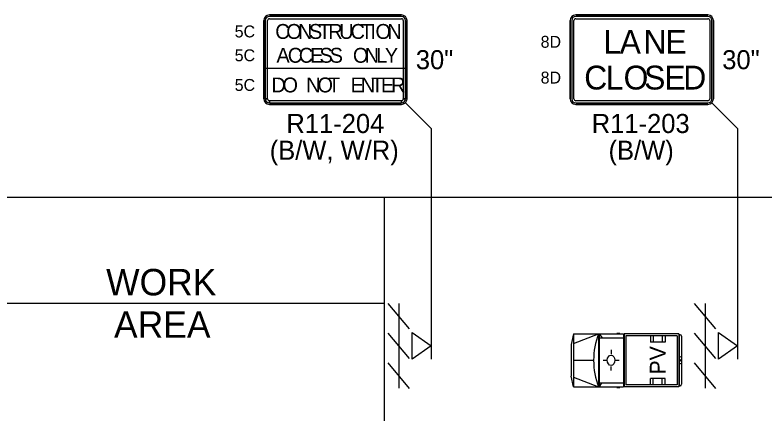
# Model space of a CAD drawing. Extents: x 99977 to 100176, y 99905 to 100011.
# Drawn here: x 100120.722 to 100123.547, y 99977.125 to 99978.628 of the extents above; entities that cross this region are included whole.
import ezdxf

# ---------------------------------------------------------------- set-up
doc = ezdxf.new("R2010")
doc.units = 0
for name, color, linetype in [('RD_ED_ShoulderPavedEdge', 7, 'Continuous'), ('RD_MK_LineEdgeWhite', 7, 'Continuous'), ('TR_SN_ConstructionSigns', 7, 'Continuous'), ('TR_WZ_BarricadeType3', 7, 'Continuous'), ('TR_WZ_PortableSignMountBlk-Wht', 7, 'Continuous'), ('TR_WZ_ProtectiveVehicle', 7, 'Continuous'), ('TR_WZ_WorkAreaLabel', 7, 'Continuous'), ('TR_WZ_WorkZoneDetails', 7, 'Continuous')]:
    doc.layers.add(name, color=color, linetype=linetype)

msp = doc.modelspace()

# ---------------------------------------------------------------- linework, layer by layer
at = {"layer": 'RD_ED_ShoulderPavedEdge'}
msp.add_line((100135.6424, 99977.9393), (100120.3, 99977.9393), dxfattribs=at)
at = {"layer": 'RD_MK_LineEdgeWhite'}
msp.add_line((100122.1156, 99977.5393), (100120.3, 99977.5393), dxfattribs=at)
at = {"layer": 'TR_SN_ConstructionSigns'}
for p, q in [((100121.6813, 99978.6276), (100122.1792, 99978.6276)), ((100122.1792, 99978.6276), (100121.6813, 99978.6276)), ((100122.1792, 99978.6276), (100121.6813, 99978.6276)), ((100122.1792, 99978.622), (100121.6813, 99978.622)), ((100122.8369, 99978.6276), (100123.3348, 99978.6276)), ((100123.3348, 99978.6276), (100122.8369, 99978.6276)), ((100123.3348, 99978.6276), (100122.8369, 99978.6276)), ((100123.3348, 99978.622), (100122.8369, 99978.622)), ((100121.6602, 99978.3112), (100121.6602, 99978.6065)), ((100121.6602, 99978.6065), (100121.6602, 99978.3112)), ((100121.6602, 99978.6065), (100121.6602, 99978.3112)), ((100121.6659, 99978.6065), (100121.6659, 99978.3112)), ((100121.6743, 99978.3112), (100121.6743, 99978.6065)), ((100121.6813, 99978.6135), (100122.1792, 99978.6135)), ((100122.1862, 99978.6065), (100122.1862, 99978.3112)), ((100122.1946, 99978.3112), (100122.1946, 99978.6065)), ((100122.2002, 99978.6065), (100122.2002, 99978.3112)), ((100122.2002, 99978.3112), (100122.2002, 99978.6065)), ((100122.2002, 99978.3112), (100122.2002, 99978.6065)), ((100122.8159, 99978.3112), (100122.8159, 99978.6065)), ((100122.8159, 99978.6065), (100122.8159, 99978.3112)), ((100122.8159, 99978.6065), (100122.8159, 99978.3112)), ((100122.8215, 99978.6065), (100122.8215, 99978.3112)), ((100122.8299, 99978.3112), (100122.8299, 99978.6065)), ((100122.8369, 99978.6135), (100123.3348, 99978.6135)), ((100123.3418, 99978.6065), (100123.3418, 99978.3112)), ((100123.3502, 99978.3112), (100123.3502, 99978.6065)), ((100123.3559, 99978.6065), (100123.3559, 99978.3112)), ((100123.3559, 99978.3112), (100123.3559, 99978.6065)), ((100123.3559, 99978.3112), (100123.3559, 99978.6065)), ((100122.2002, 99978.4251), (100121.6602, 99978.4251)), ((100121.6602, 99978.4251), (100121.6602, 99978.3112)), ((100121.6659, 99978.4251), (100121.6659, 99978.3112)), ((100121.6743, 99978.4251), (100121.6659, 99978.4251)), ((100121.6743, 99978.3112), (100121.6743, 99978.4251)), ((100122.1946, 99978.4251), (100122.1862, 99978.4251)), ((100122.1862, 99978.4251), (100122.1862, 99978.3112)), ((100122.1946, 99978.3112), (100122.1946, 99978.4251)), ((100122.2002, 99978.3112), (100122.2002, 99978.4251)), ((100121.6743, 99978.3112), (100121.6659, 99978.3112)), ((100121.6659, 99978.3112), (100121.6743, 99978.3112)), ((100122.1862, 99978.3112), (100122.1946, 99978.3112)), ((100122.1946, 99978.3112), (100122.1862, 99978.3112)), ((100122.1792, 99978.3042), (100121.6813, 99978.3042)), ((100122.1792, 99978.3042), (100121.6813, 99978.3042)), ((100121.6813, 99978.3042), (100121.6813, 99978.2957)), ((100121.6813, 99978.2957), (100121.6813, 99978.3042)), ((100121.6813, 99978.2957), (100122.1792, 99978.2957)), ((100121.6813, 99978.2957), (100122.1792, 99978.2957)), ((100122.1792, 99978.2901), (100121.6813, 99978.2901)), ((100121.6813, 99978.2901), (100122.1792, 99978.2901)), ((100121.6813, 99978.2901), (100122.1792, 99978.2901)), ((100121.6813, 99978.2901), (100122.1792, 99978.2901)), ((100122.1792, 99978.3042), (100122.1792, 99978.2957)), ((100122.1792, 99978.2957), (100122.1792, 99978.3042)), ((100123.3348, 99978.3042), (100122.8369, 99978.3042)), ((100122.8369, 99978.2957), (100123.3348, 99978.2957)), ((100123.3348, 99978.2901), (100122.8369, 99978.2901)), ((100122.8369, 99978.2901), (100123.3348, 99978.2901)), ((100122.8369, 99978.2901), (100123.3348, 99978.2901))]:
    msp.add_line(p, q, dxfattribs=at)
for centre, radius, start, end in [((100121.6813, 99978.6065), 0.0211, 90, 180), ((100121.6813, 99978.6065), 0.0211, 90, 180), ((100121.6813, 99978.6065), 0.0211, 90, 180), ((100121.6813, 99978.6065), 0.0155, 90, 180), ((100122.1792, 99978.6065), 0.0211, 0, 90), ((100122.1792, 99978.6065), 0.0211, 0, 90), ((100122.1792, 99978.6065), 0.0211, 0, 90), ((100122.1792, 99978.6065), 0.0155, 0, 90), ((100122.8369, 99978.6065), 0.0211, 90, 180), ((100122.8369, 99978.6065), 0.0211, 90, 180), ((100122.8369, 99978.6065), 0.0211, 90, 180), ((100122.8369, 99978.6065), 0.0155, 90, 180), ((100123.3348, 99978.6065), 0.0211, 0, 90), ((100123.3348, 99978.6065), 0.0211, 0, 90), ((100123.3348, 99978.6065), 0.0211, 0, 90), ((100123.3348, 99978.6065), 0.0155, 0, 90), ((100121.6813, 99978.6065), 0.00703, 90, 180), ((100122.1792, 99978.6065), 0.00703, 0, 90), ((100122.8369, 99978.6065), 0.00703, 90, 180), ((100123.3348, 99978.6065), 0.00703, 0, 90), ((100121.6813, 99978.3112), 0.0211, 180, 270), ((100121.6813, 99978.3112), 0.0211, 180, 270), ((100121.6813, 99978.3112), 0.0211, 180, 270), ((100121.6813, 99978.3112), 0.0211, 180, 270), ((100121.6813, 99978.3112), 0.0155, 180, 270), ((100121.6813, 99978.3112), 0.0155, 180, 270), ((100121.6813, 99978.3112), 0.00703, 180, 270), ((100121.6813, 99978.3112), 0.00703, 180, 270), ((100122.1792, 99978.3112), 0.0155, 270, 0), ((100122.1792, 99978.3112), 0.00703, 270, 0), ((100122.1792, 99978.3112), 0.0211, 270, 0), ((100122.1792, 99978.3112), 0.0211, 270, 0), ((100122.1792, 99978.3112), 0.0211, 270, 0), ((100122.1792, 99978.3112), 0.0211, 270, 0), ((100122.1792, 99978.3112), 0.0155, 270, 0), ((100122.1792, 99978.3112), 0.00703, 270, 0), ((100122.8369, 99978.3112), 0.0211, 180, 270), ((100122.8369, 99978.3112), 0.0211, 180, 270), ((100122.8369, 99978.3112), 0.0211, 180, 270), ((100122.8369, 99978.3112), 0.0155, 180, 270), ((100122.8369, 99978.3112), 0.00703, 180, 270), ((100123.3348, 99978.3112), 0.0155, 270, 0), ((100123.3348, 99978.3112), 0.00703, 270, 0), ((100123.3348, 99978.3112), 0.0211, 270, 0), ((100123.3348, 99978.3112), 0.0211, 270, 0), ((100123.3348, 99978.3112), 0.0211, 270, 0)]:
    msp.add_arc(centre, radius, start, end, dxfattribs=at)
at = {"layer": 'TR_WZ_BarricadeType3'}
for p, q in [((100122.2092, 99977.4429), (100122.1292, 99977.5393)), ((100122.1692, 99977.5389), (100122.1692, 99977.2189)), ((100123.3648, 99977.4429), (100123.2848, 99977.5393)), ((100123.3248, 99977.5389), (100123.3248, 99977.2189)), ((100122.2092, 99977.3307), (100122.1292, 99977.4271)), ((100123.3648, 99977.3307), (100123.2848, 99977.4271)), ((100122.2092, 99977.2184), (100122.1292, 99977.3149)), ((100123.3648, 99977.2184), (100123.2848, 99977.3149))]:
    msp.add_line(p, q, dxfattribs=at)
at = {"layer": 'TR_WZ_PortableSignMountBlk-Wht'}
for p, q in [((100122.291, 99977.4289), (100122.291, 99977.3289)), ((100123.4466, 99977.4289), (100123.4466, 99977.3289))]:
    msp.add_line(p, q, dxfattribs=at)
for points in [[(100122.291, 99977.379), (100122.2192, 99977.3289), (100122.2192, 99977.4289)], [(100123.4466, 99977.379), (100123.3748, 99977.3289), (100123.3748, 99977.4289)]]:
    msp.add_lwpolyline(points, close=True, dxfattribs=at)
at = {"layer": 'TR_WZ_ProtectiveVehicle'}
for p, q in [((100122.8282, 99977.4244), (100122.8189, 99977.3841)), ((100122.8282, 99977.4244), (100122.8282, 99977.2244)), ((100122.8282, 99977.4244), (100123.0171, 99977.4244)), ((100122.8282, 99977.3878), (100122.9226, 99977.4244)), ((100122.9226, 99977.4244), (100122.9226, 99977.2244)), ((100122.9244, 99977.4244), (100122.9244, 99977.2244)), ((100122.9244, 99977.4244), (100122.9364, 99977.4089)), ((100122.9244, 99977.4089), (100123.0171, 99977.4089)), ((100122.9913, 99977.4272), (100123.0027, 99977.4272)), ((100123.0171, 99977.4244), (100123.0171, 99977.2244)), ((100123.2256, 99977.4244), (100123.0198, 99977.4244)), ((100123.0198, 99977.4244), (100123.0198, 99977.2244)), ((100123.2197, 99977.4164), (100123.0257, 99977.4164)), ((100123.0257, 99977.4164), (100123.0257, 99977.2324)), ((100123.1184, 99977.4164), (100123.1184, 99977.3934)), ((100123.1284, 99977.4164), (100123.1284, 99977.3934)), ((100123.1624, 99977.4164), (100123.1624, 99977.3934)), ((100123.1734, 99977.4164), (100123.1734, 99977.3934)), ((100123.2197, 99977.4164), (100123.2197, 99977.2324)), ((100123.2256, 99977.4244), (100123.2256, 99977.2244)), ((100123.2307, 99977.4211), (100123.2263, 99977.4211)), ((100123.2263, 99977.4211), (100123.2263, 99977.2277)), ((100123.2352, 99977.415), (100123.2352, 99977.2338)), ((100122.8189, 99977.3841), (100122.8189, 99977.2648)), ((100123.1734, 99977.3934), (100123.1184, 99977.3934)), ((100122.9697, 99977.3641), (100122.9697, 99977.3479)), ((100122.8282, 99977.3244), (100122.9041, 99977.3244)), ((100122.9395, 99977.3246), (100122.9521, 99977.3245)), ((100122.9838, 99977.3241), (100122.9838, 99977.3241)), ((100123.0005, 99977.3237), (100122.9857, 99977.324)), ((100123.2352, 99977.3385), (100123.2263, 99977.3348)), ((100123.2328, 99977.3244), (100123.2287, 99977.3244)), ((100123.2307, 99977.3272), (100123.2307, 99977.3216)), ((100122.9704, 99977.286), (100122.9701, 99977.301)), ((100123.2352, 99977.3103), (100123.2263, 99977.3141)), ((100122.8282, 99977.2244), (100122.8189, 99977.2648)), ((100122.8282, 99977.261), (100122.9226, 99977.2244)), ((100122.9244, 99977.2399), (100123.0171, 99977.2399)), ((100122.9343, 99977.2399), (100122.9244, 99977.2244)), ((100123.2197, 99977.2324), (100123.0257, 99977.2324)), ((100123.1184, 99977.2324), (100123.1184, 99977.2554)), ((100123.1734, 99977.2554), (100123.1184, 99977.2554)), ((100123.1284, 99977.2324), (100123.1284, 99977.2554)), ((100123.1624, 99977.2324), (100123.1624, 99977.2554)), ((100123.1734, 99977.2324), (100123.1734, 99977.2554)), ((100122.8282, 99977.2244), (100123.0171, 99977.2244)), ((100122.9913, 99977.2216), (100123.0027, 99977.2216)), ((100123.2256, 99977.2244), (100123.0198, 99977.2244)), ((100123.2307, 99977.2277), (100123.2263, 99977.2277))]:
    msp.add_line(p, q, dxfattribs=at)
for centre, major_axis, start_param, end_param in [((100123.0576, 99977.3244), (0, -0.2099), 4.215667, 5.208926), ((100123.2307, 99977.415), (0, 0.0061), 4.712389, 6.283185), ((100123.2307, 99977.2338), (0, -0.0061), 0, 1.570796)]:
    msp.add_ellipse(centre, major_axis=major_axis, ratio=0.73155, start_param=start_param, end_param=end_param, dxfattribs=at)
for centre, major_axis in [((100122.9697, 99977.3244), (0, 0.0193)), ((100123.2307, 99977.3244), (0, 0.00282))]:
    msp.add_ellipse(centre, major_axis=major_axis, ratio=0.73155, dxfattribs=at)
at = {"layer": 'TR_WZ_WorkZoneDetails'}
for p, q in [((100122.1941, 99978.2963), (100122.291, 99978.1993)), ((100123.3497, 99978.2963), (100123.4466, 99978.1993)), ((100122.291, 99978.1993), (100122.291, 99977.4289)), ((100123.4466, 99978.1993), (100123.4466, 99977.4289))]:
    msp.add_line(p, q, dxfattribs=at)
msp.add_lwpolyline([(100120.4, 99977.9393), (100120.4, 99976.7793), (100122.1156, 99976.7793), (100122.1156, 99977.9393)], close=True, dxfattribs=at)

# ---------------------------------------------------------------- texts
at = {"layer": 'TR_SN_ConstructionSigns'}
for s, height, p in [('5C', 0.045, (100121.5504, 99978.5429)), ('C', 0.0562, (100121.7033, 99978.5373)), ('O', 0.0562, (100121.7449, 99978.5373)), ('N', 0.0562, (100121.7893, 99978.5373)), ('S', 0.0562, (100121.8304, 99978.5373)), ('T', 0.0562, (100121.8669, 99978.5373)), ('R', 0.0562, (100121.9035, 99978.5373)), ('U', 0.0562, (100121.9446, 99978.5373)), ('C', 0.0562, (100121.9873, 99978.5373)), ('T', 0.0562, (100122.0256, 99978.5373)), ('I', 0.0562, (100122.0621, 99978.5373)), ('O', 0.0562, (100122.0813, 99978.5373)), ('N', 0.0562, (100122.1257, 99978.5373)), ('L', 0.09, (100122.941, 99978.4813)), ('A', 0.09, (100123.0022, 99978.4813)), ('N', 0.09, (100123.0922, 99978.4813)), ('E', 0.09, (100123.175, 99978.4813)), ('8D', 0.045, (100122.7043, 99978.5038)), ('A', 0.0562, (100121.7078, 99978.4473)), ('C', 0.0562, (100121.7505, 99978.4473)), ('C', 0.0562, (100121.7921, 99978.4473)), ('E', 0.0562, (100121.8349, 99978.4473)), ('S', 0.0562, (100121.8703, 99978.4473)), ('S', 0.0562, (100121.9086, 99978.4473)), ('O', 0.0562, (100121.9963, 99978.4473)), ('N', 0.0562, (100122.0408, 99978.4473)), ('L', 0.0562, (100122.0846, 99978.4473)), ('Y', 0.0562, (100122.1167, 99978.4473)), ('5C', 0.045, (100121.5504, 99978.4529)), ('C', 0.09, (100122.8685, 99978.3463)), ('L', 0.09, (100122.9495, 99978.3463)), ('O', 0.09, (100123.017, 99978.3463)), ('S', 0.09, (100123.0944, 99978.3463)), ('E', 0.09, (100123.1709, 99978.3463)), ('D', 0.09, (100123.242, 99978.3463)), ('D', 0.0562, (100121.6889, 99978.3354)), ('O', 0.0562, (100121.7306, 99978.3354)), ('N', 0.0562, (100121.82, 99978.3354)), ('O', 0.0562, (100121.8627, 99978.3354)), ('T', 0.0562, (100121.9027, 99978.3354)), ('E', 0.0562, (100121.9876, 99978.3354)), ('N', 0.0562, (100122.0259, 99978.3354)), ('T', 0.0562, (100122.0652, 99978.3354)), ('E', 0.0562, (100122.1018, 99978.3354)), ('R', 0.0562, (100122.1401, 99978.3354)), ('8D', 0.045, (100122.7043, 99978.3688)), ('5C', 0.045, (100121.5504, 99978.341))]:
    msp.add_text(s, height=height, dxfattribs=at).set_placement(p)
for s, p in [('30"', (100122.2335, 99978.4228)), ('30"', (100123.3891, 99978.4228)), ('R11-204', (100121.7454, 99978.1821)), ('R11-203', (100122.8969, 99978.1821)), ('(B/W, W/R)', (100121.6825, 99978.0813)), ('(B/W)', (100122.9603, 99978.0813))]:
    msp.add_text(s, height=0.072, rotation=360, dxfattribs=at).set_placement(p)
at = {"layer": 'TR_WZ_ProtectiveVehicle'}
msp.add_text('PV', height=0.06, rotation=90, dxfattribs=at).set_placement((100123.1759, 99977.2707))
at = {"layer": 'TR_WZ_WorkAreaLabel'}
for s, p in [('WORK', (100121.0655, 99977.5693)), ('AREA', (100121.0952, 99977.4093))]:
    msp.add_text(s, height=0.1, dxfattribs=at).set_placement(p)

doc.saveas('drawing.dxf')
